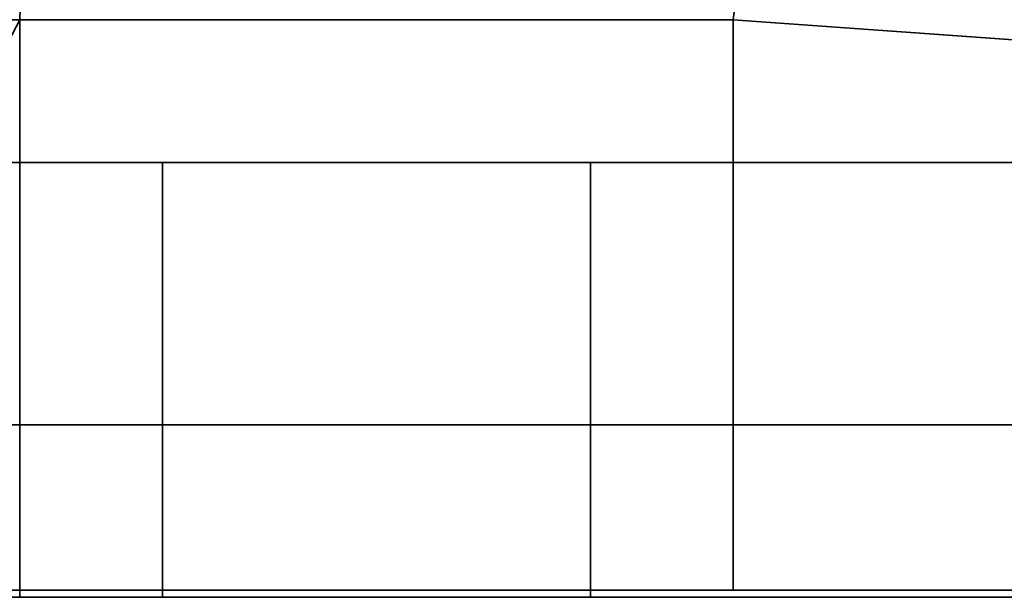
# Model space of a CAD drawing. Header units: millimetres. Extents: x -508 to 6708, y -110 to 248.
# Tile 985 of 1056: x 1851 to 1854.45, y 16.5 to 18.5. Entities that reach past the tile are written whole.
import ezdxf

# ---------------------------------------------------------------- set-up
doc = ezdxf.new("R2010")
doc.units = ezdxf.units.MM
doc.layers.add('151', color=7, linetype='Continuous', true_color=0xffffff)

# ---------------------------------------------------------------- blocks, each defined once
blk = doc.blocks.new('UG_SURFACE_002')
at = {"layer": '151', "color": 252, "linetype": 'Continuous', "lineweight": 35}
for points in [[(2057.4999, -5.3, 2215.25), (2057.4999, 229.4, 2215.25), (942.5, 229.4, 2215.25), (942.5, -5.3, 2215.25)], [(1092.5, -5.3, 2065.2499), (1092.5, 229.4, 2065.2499), (1907.5, 229.4, 2065.2499), (1907.5, -5.3, 2065.2499)]]:
    blk.add_3dface(points, dxfattribs=at)
blk = doc.blocks.new('UG_SURFACE_256')
at = {"layer": '151', "color": 252, "linetype": 'Continuous', "lineweight": 35}
for points in [[(1135.5, -22.22, 2021.75), (1864.5, -22.22, 2021.75), (1864.5, 61.62, 2021.75), (1135.5, 61.62, 2021.75)], [(1137, -22.22, 2020.2501), (1137, 61.62, 2020.2501), (1863, 61.62, 2020.2501), (1863, -22.22, 2020.2501)]]:
    blk.add_3dface(points, dxfattribs=at)
blk = doc.blocks.new('UG_SURFACE_262')
at = {"layer": '151', "color": 252, "linetype": 'Continuous', "lineweight": 35}
for points in [[(1810.7001, 21.8012, 2020.2501), (1810.7001, 17.08, 2020.2501), (1862, 17.08, 2020.2501), (1862, 68.5, 2020.2501)], [(1862, 68.5, 2018.75), (1862, 17.08, 2018.75), (1810.7001, 17.08, 2018.75), (1810.7001, 21.8012, 2018.75)], [(1810.7001, 17.08, 2018.75), (1862, 17.08, 2018.75), (1862, 16.4754, 2018.6298), (1810.7001, 16.4754, 2018.6298)], [(1810.7001, 15.9013, 2020.0155), (1862, 15.9013, 2020.0155), (1862, 17.08, 2020.2501), (1810.7001, 17.08, 2020.2501)]]:
    blk.add_3dface(points, dxfattribs=at)
blk = doc.blocks.new('UG_SURFACE_263')
at = {"layer": '151', "color": 252, "linetype": 'Continuous', "lineweight": 35}
for points in [[(1853, 18, 62.55), (1853, 13, 62.55), (1851.5, 13, 62.55), (1851.5, 18, 62.55)], [(1851.5, 18, 73.95), (1853, 18, 73.95), (1853, 18, 62.55), (1851.5, 18, 62.55)], [(1853, 13, 73.95), (1853, 18, 73.95), (1851.5, 18, 73.95), (1851.5, 13, 73.95)], [(1853, 18, 1933.9499), (1851.5, 18, 1933.9499), (1851.5, 13, 1933.9499), (1853, 13, 1933.9499)], [(1851.5, 18, 1922.55), (1851.5, 18, 1933.9499), (1853, 18, 1933.9499), (1853, 18, 1922.55)], [(1851.5, 18, 1922.55), (1853, 18, 1922.55), (1853, 13, 1922.55), (1851.5, 13, 1922.55)], [(1853, 18, 1623.95), (1851.5, 18, 1623.95), (1851.5, 13, 1623.95), (1853, 13, 1623.95)], [(1851.5, 18, 1612.55), (1851.5, 18, 1623.95), (1853, 18, 1623.95), (1853, 18, 1612.55)], [(1853, 18, 1612.55), (1853, 13, 1612.55), (1851.5, 13, 1612.55), (1851.5, 18, 1612.55)], [(1853, 13, 1313.9499), (1853, 18, 1313.9499), (1851.5, 18, 1313.9499), (1851.5, 13, 1313.9499)], [(1853, 18, 1302.55), (1851.5, 18, 1302.55), (1851.5, 18, 1313.9499), (1853, 18, 1313.9499)], [(1853, 18, 1302.55), (1853, 13, 1302.55), (1851.5, 13, 1302.55), (1851.5, 18, 1302.55)], [(1853, 18, 1003.95), (1851.5, 18, 1003.95), (1851.5, 13, 1003.95), (1853, 13, 1003.95)], [(1851.5, 18, 992.55), (1851.5, 18, 1003.95), (1853, 18, 1003.95), (1853, 18, 992.55)], [(1853, 18, 992.55), (1853, 13, 992.55), (1851.5, 13, 992.55), (1851.5, 18, 992.55)], [(1853, 13, 693.95), (1853, 18, 693.95), (1851.5, 18, 693.95), (1851.5, 13, 693.95)], [(1851.5, 18, 693.95), (1853, 18, 693.95), (1853, 18, 682.55), (1851.5, 18, 682.55)], [(1853, 18, 682.55), (1853, 13, 682.55), (1851.5, 13, 682.55), (1851.5, 18, 682.55)], [(1853, 18, 372.55), (1853, 13, 372.55), (1851.5, 13, 372.55), (1851.5, 18, 372.55)], [(1851.5, 13, 73.95), (1851.5, 18, 62.55), (1851.5, 13, 62.55)], [(1851.5, 13, 73.95), (1851.5, 18, 73.95), (1851.5, 18, 62.55)], [(1851.5, 13, 383.95), (1851.5, 18, 372.55), (1851.5, 13, 372.55)], [(1851.5, 13, 383.95), (1851.5, 18, 383.95), (1851.5, 18, 372.55)], [(1851.5, 13, 693.95), (1851.5, 18, 682.55), (1851.5, 13, 682.55)], [(1851.5, 13, 693.95), (1851.5, 18, 693.95), (1851.5, 18, 682.55)], [(1851.5, 13, 1003.95), (1851.5, 18, 992.55), (1851.5, 13, 992.55)], [(1851.5, 13, 1003.95), (1851.5, 18, 1003.95), (1851.5, 18, 992.55)], [(1851.5, 13, 1313.9499), (1851.5, 18, 1313.9499), (1851.5, 18, 1302.55), (1851.5, 13, 1302.55)], [(1851.5, 13, 1623.95), (1851.5, 18, 1612.55), (1851.5, 13, 1612.55)], [(1851.5, 13, 1623.95), (1851.5, 18, 1623.95), (1851.5, 18, 1612.55)], [(1851.5, 13, 1933.9499), (1851.5, 18, 1933.9499), (1851.5, 18, 1922.55), (1851.5, 13, 1922.55)], [(1851.5, 18, 372.55), (1851.5, 18, 383.95), (1853, 18, 383.95), (1853, 18, 372.55)], [(1853, 18, 383.95), (1851.5, 18, 383.95), (1851.5, 13, 383.95), (1853, 13, 383.95)], [(1853, 13, 1922.55), (1853, 18, 1933.9499), (1853, 13, 1933.9499)], [(1853, 13, 1922.55), (1853, 18, 1922.55), (1853, 18, 1933.9499)], [(1853, 13, 682.55), (1853, 18, 682.55), (1853, 18, 693.95), (1853, 13, 693.95)], [(1853, 13, 1612.55), (1853, 18, 1623.95), (1853, 13, 1623.95)], [(1853, 13, 1612.55), (1853, 18, 1612.55), (1853, 18, 1623.95)], [(1853, 13, 372.55), (1853, 18, 383.95), (1853, 13, 383.95)], [(1853, 13, 372.55), (1853, 18, 372.55), (1853, 18, 383.95)], [(1853, 13, 1302.55), (1853, 18, 1313.9499), (1853, 13, 1313.9499)], [(1853, 13, 1302.55), (1853, 18, 1302.55), (1853, 18, 1313.9499)], [(1853, 13, 62.55), (1853, 18, 73.95), (1853, 13, 73.95)], [(1853, 13, 62.55), (1853, 18, 62.55), (1853, 18, 73.95)], [(1853, 13, 992.55), (1853, 18, 992.55), (1853, 18, 1003.95), (1853, 13, 1003.95)]]:
    blk.add_3dface(points, dxfattribs=at)
blk = doc.blocks.new('UG_SURFACE_277')
at = {"layer": '151', "color": 41, "linetype": 'Continuous', "lineweight": 35}
for points in [[(1860.5, 18, 2017.75), (1860.5, 70, 2017.75), (1139.5, 70, 2017.75), (1139.5, 18, 2017.75)], [(1853.5, 18.5, 2010.7501), (1860.5, 70, 2017.75), (1860.5, 18, 2017.75)], [(1853.5, 18.5, 2010.7501), (1853.5, 16.5, 2010.7501), (1146.5, 16.5, 2010.7501), (1146.5, 18.5, 2010.7501)], [(1860.5, 18, 2017.75), (1859, 16.5, 2016.2499), (1853.5, 16.5, 2010.7501), (1853.5, 18.5, 2010.7501)], [(1859, 16.5, 2016.2499), (1860.5, 18, 2017.75), (1139.5, 18, 2017.75), (1141, 16.5, 2016.2499)]]:
    blk.add_3dface(points, dxfattribs=at)
blk = doc.blocks.new('UG_SURFACE_288')
at = {"layer": '151', "color": 41, "linetype": 'Continuous', "lineweight": 35}
for points in [[(1846.65, 10.15, -4.75), (1846.65, 228.15, -4.75), (1858.5, 228.15, -4.75), (1858.5, 202.3, -4.75)], [(1846.65, 10.15, -4.75), (1858.5, 202.3, -4.75), (1851, 18.5, -4.75)], [(1853.5, 18.5, -4.75), (1860.5, 70, -4.75), (1860.5, 18, -4.75)], [(1860.5, 18, 2017.75), (1860.5, 70, 2017.75), (1853.5, 18.5, 2010.7501)], [(1853.5, 18.5, -4.75), (1853.5, 16.5, -4.75), (1853.5, 16.5, 2010.7501), (1853.5, 18.5, 2010.7501)], [(1860.5, 18, -4.75), (1859, 16.5, -4.75), (1853.5, 16.5, -4.75), (1853.5, 18.5, -4.75)], [(1853.5, 18.5, 2010.7501), (1853.5, 16.5, 2010.7501), (1859, 16.5, 2016.2499), (1860.5, 18, 2017.75)]]:
    blk.add_3dface(points, dxfattribs=at)

msp = doc.modelspace()

# ---------------------------------------------------------------- linework, layer by layer
at = {"layer": '151', "color": 253, "linetype": 'Continuous', "lineweight": -3}
for p, q in [((1146.5, 18.5, 2010.75), (1853.5, 18.5, 2010.75)), ((1149, 18.5, 2008.25), (1851, 18.5, 2008.25)), ((1851, 18.5, 2008.25), (1851, 10.15, 2008.25)), ((1851, 10.15, 2008.25), (1851, 18.5, 2008.25)), ((1851, 10.15, -4.75), (1851, 18.5, -4.75)), ((1851, 18.5, -4.75), (1853.5, 18.5, -4.75)), ((1851, 18.5, 2008.25), (1851, 18.5, -4.75)), ((1853.5, 18.5, 2010.75), (1851, 18.5, 2008.25)), ((1851, 18.5, 2008.25), (1853.5, 18.5, 2010.75)), ((1853.5, 16.5, 2010.75), (1853.5, 18.5, 2010.75)), ((1853.5, 18.5, 2010.75), (1853.5, 18.5, -4.75)), ((1853.5, 18.5, -4.75), (1853.5, 16.5, -4.75)), ((1853.5, 16.5, 2010.75), (1853.5, 18.5, 2010.75)), ((1139.5, 18, 2017.75), (1860.5, 18, 2017.75)), ((1851.5, 13, 1612.55), (1851.5, 18, 1612.55)), ((1853, 18, 992.55), (1851.5, 18, 992.55)), ((1851.5, 18, 372.55), (1851.5, 18, 383.95)), ((1851.5, 18, 1612.55), (1851.5, 18, 1623.95)), ((1853, 18, 62.55), (1851.5, 18, 62.55)), ((1853, 18, 1302.55), (1851.5, 18, 1302.55)), ((1851.5, 18, 1302.55), (1851.5, 18, 1313.95)), ((1851.5, 18, 62.55), (1851.5, 18, 73.95)), ((1851.5, 13, 62.55), (1851.5, 18, 62.55)), ((1851.5, 13, 1302.55), (1851.5, 18, 1302.55)), ((1851.5, 13, 1922.55), (1851.5, 18, 1922.55)), ((1853, 18, 1933.95), (1851.5, 18, 1933.95)), ((1851.5, 18, 1933.95), (1851.5, 13, 1933.95)), ((1853, 18, 383.95), (1851.5, 18, 383.95)), ((1851.5, 18, 73.95), (1851.5, 13, 73.95)), ((1853, 18, 1003.95), (1851.5, 18, 1003.95)), ((1851.5, 18, 1922.55), (1851.5, 18, 1933.95)), ((1851.5, 18, 383.95), (1851.5, 13, 383.95)), ((1853, 18, 1922.55), (1851.5, 18, 1922.55)), ((1853, 18, 1623.95), (1851.5, 18, 1623.95)), ((1851.5, 18, 682.55), (1851.5, 18, 693.95)), ((1851.5, 18, 1313.95), (1851.5, 13, 1313.95)), ((1853, 18, 1612.55), (1851.5, 18, 1612.55)), ((1851.5, 18, 1003.95), (1851.5, 13, 1003.95)), ((1851.5, 13, 372.55), (1851.5, 18, 372.55)), ((1853, 18, 682.55), (1851.5, 18, 682.55)), ((1851.5, 18, 693.95), (1851.5, 13, 693.95)), ((1851.5, 13, 682.55), (1851.5, 18, 682.55)), ((1853, 18, 1313.95), (1851.5, 18, 1313.95)), ((1851.5, 18, 1623.95), (1851.5, 13, 1623.95)), ((1853, 18, 73.95), (1851.5, 18, 73.95)), ((1851.5, 18, 992.55), (1851.5, 18, 1003.95)), ((1851.5, 13, 992.55), (1851.5, 18, 992.55)), ((1853, 18, 693.95), (1851.5, 18, 693.95)), ((1853, 18, 372.55), (1851.5, 18, 372.55)), ((1853, 18, 73.95), (1853, 13, 73.95)), ((1853, 18, 693.95), (1853, 13, 693.95)), ((1853, 13, 372.55), (1853, 18, 372.55)), ((1853, 18, 1922.55), (1853, 18, 1933.95)), ((1853, 13, 1612.55), (1853, 18, 1612.55)), ((1853, 18, 1612.55), (1853, 18, 1623.95)), ((1853, 13, 1933.95), (1853, 18, 1933.95)), ((1853, 18, 1313.95), (1853, 13, 1313.95)), ((1853, 18, 62.55), (1853, 18, 73.95)), ((1853, 18, 1623.95), (1853, 13, 1623.95)), ((1853, 18, 372.55), (1853, 18, 383.95)), ((1853, 18, 682.55), (1853, 18, 693.95)), ((1853, 13, 62.55), (1853, 18, 62.55)), ((1853, 18, 383.95), (1853, 13, 383.95)), ((1853, 13, 682.55), (1853, 18, 682.55)), ((1853, 18, 1003.95), (1853, 13, 1003.95)), ((1853, 18, 1302.55), (1853, 18, 1313.95)), ((1853, 13, 1302.55), (1853, 18, 1302.55)), ((1853, 13, 992.55), (1853, 18, 992.55)), ((1853, 18, 992.55), (1853, 18, 1003.95)), ((1853, 18, 1922.55), (1853, 13, 1922.55)), ((1862, 17.08, 2018.75), (1810.7, 17.08, 2018.75)), ((1862, 17.08, 2020.25), (1810.7, 17.08, 2020.25)), ((1141, 16.5, 2016.25), (1859, 16.5, 2016.25)), ((1146.5, 16.5, 2010.75), (1853.5, 16.5, 2010.75)), ((1859, 16.5, 2016.25), (1853.5, 16.5, 2010.75)), ((1853.5, 16.5, -4.75), (1859, 16.5, -4.75)), ((1853.5, 16.5, 2010.75), (1859, 16.5, 2016.25)), ((1853.5, 16.5, 2010.75), (1853.5, 16.5, -4.75))]:
    msp.add_line(p, q, dxfattribs=at)

# ---------------------------------------------------------------- block references
for name in ['UG_SURFACE_002', 'UG_SURFACE_277', 'UG_SURFACE_288', 'UG_SURFACE_256', 'UG_SURFACE_263', 'UG_SURFACE_262']:
    msp.add_blockref(name, (0, 0), dxfattribs=at)

doc.saveas('drawing.dxf')
